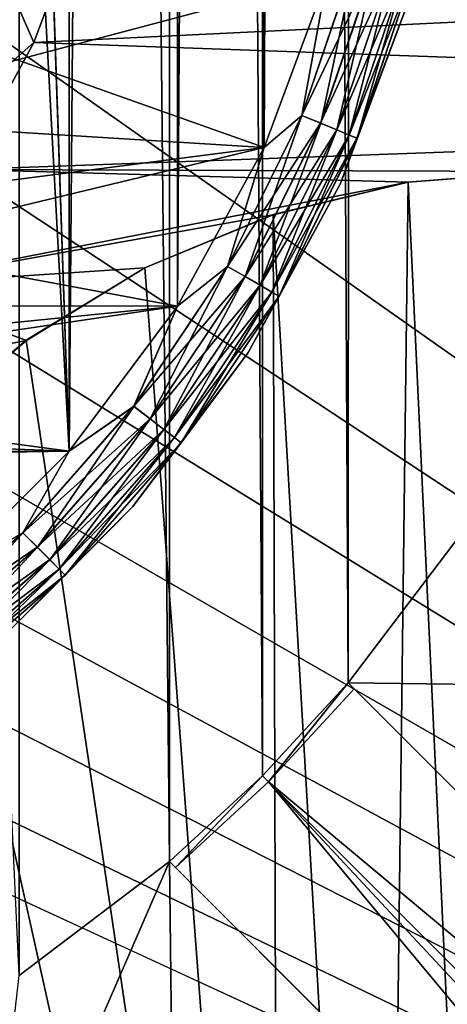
# Model space of a CAD drawing. Header units: metres. Extents: x -205 to 205, y -104 to 104.
# Tile 1051 of 1056: x 42.88 to 45.41, y -45.65 to -39.81. Entities that reach past the tile are written whole.
import ezdxf

# ---------------------------------------------------------------- set-up
doc = ezdxf.new("R2010")
doc.units = ezdxf.units.M
doc.layers.add('solid_01_2-CONSUMER_EHM_BOX_SW0001', color=7, linetype='CONTINUOUS')

msp = doc.modelspace()

# ---------------------------------------------------------------- linework, layer by layer
at = {"layer": 'solid_01_2-CONSUMER_EHM_BOX_SW0001'}
for points in [[(37.725636, -66.17981), (37.7257, 66.262611), (93.554939, 67.880234)], [(37.725636, -66.737389), (93.554939, 67.880234), (93.353928, 67.360405)], [(37.725636, -66.737389), (37.725636, -66.17981), (93.554939, 67.880234)], [(37.725636, -66.737389), (93.353928, 67.360405), (93.252739, 66.82016)], [(37.423435, -67.797455), (93.252739, 66.82016), (93.252739, 66.262589)], [(37.423435, -67.797455), (37.624447, -67.277626), (93.252739, 66.82016)], [(37.624447, -67.277626), (37.725636, -66.737389), (93.252739, 66.82016)], [(93.25267, -66.17984), (37.423435, -67.797455), (93.252739, 66.262589)], [(42.879353, 45.524483, 63.099998), (42.871197, -45.476448, 63.099998), (42.499935, -37.458599, 63.099998)], [(42.879353, 45.524483, 63.099998), (43.762951, -44.802158, 63.099998), (42.871197, -45.476448, 63.099998)], [(42.879353, 45.524483, 63.099998), (43.770988, 44.850033, 63.099998), (43.762951, -44.802158, 63.099998)], [(44.314281, -44.292835, 63.099998), (43.762951, -44.802158, 63.099998), (43.770988, 44.850033, 63.099998)], [(44.314281, -44.292835, 63.099998), (43.770988, 44.850033, 63.099998), (44.322227, 44.340611, 63.099998)], [(44.314281, -44.292835, 63.099998), (44.322227, 44.340611, 63.099998), (44.823685, -43.741573, 63.099998)], [(44.322227, 44.340611, 63.099998), (44.831532, 43.789261, 63.099998), (44.823685, -43.741573, 63.099998)], [(44.831532, 43.789261, 63.099998), (45.4981, -42.849918, 63.099998), (44.823685, -43.741573, 63.099998)], [(44.831532, 43.789261, 63.099998), (45.505791, 42.897484, 63.099998), (45.4981, -42.849918, 63.099998)], [(42.999935, -37.458599, 46), (43.169235, 42.451527, 46), (43.169193, -42.368729, 46)], [(43.169193, -42.368729, 46), (43.169235, 42.451527, 46), (43.81155, 41.592812, 46)], [(43.811512, -41.510014, 46), (43.169193, -42.368729, 46), (43.81155, 41.592812, 46)], [(43.811512, -41.510014, 46), (43.81155, 41.592812, 46), (44.324986, 40.650921, 46)], [(44.324947, -40.568127, 46), (43.811512, -41.510014, 46), (44.324986, 40.650921, 46)], [(44.324947, -40.568127, 46), (44.324986, 40.650921, 46), (44.699245, 39.643864, 46)], [(44.699207, -39.561066, 46), (44.324947, -40.568127, 46), (44.699245, 39.643864, 46)], [(42.504925, -39.73896, 75), (63.596031, -54.576706, 75), (63.600384, 4.06445, 75)], [(42.945095, -38.233341, 46), (42.999935, -37.458599, 46), (43.169193, -42.368729, 46)], [(42.945095, -38.233341, 46), (43.169193, -42.368729, 46), (42.410061, -43.127865, 46)], [(42.779396, -39.000446, 46), (42.945095, -38.233341, 46), (42.410061, -43.127865, 46)], [(42.838638, -39.669964, 13.524823), (42.959927, -39.946262, 13.5), (43.259346, -39.140614, 13.5)], [(53.257622, -39.444923, 13.5), (43.259346, -39.140614, 13.5), (42.959927, -39.946262, 13.5)], [(53.242565, -40.310528, 13.5), (53.257622, -39.444923, 13.5), (42.959927, -39.946262, 13.5)], [(44.868889, -39.433109, 47.983097), (44.699207, -39.561066, 48), (44.548119, -40.378056, 47.983097)], [(44.868889, -39.433109, 56.983097), (44.699207, -39.561066, 57), (44.548119, -40.378056, 56.983097)], [(44.868889, -39.433109, 56.983097), (44.548119, -40.378056, 56.983097), (44.985531, -39.464363, 56.933208)], [(44.868889, -39.433109, 47.983097), (44.548119, -40.378056, 47.983097), (44.985531, -39.464363, 47.933208)], [(44.869377, -39.433239, 55.017036), (44.548588, -40.37825, 55.017036), (44.699207, -39.561066, 55)], [(44.660103, -40.424442, 55.067051), (44.548588, -40.37825, 55.017036), (44.869377, -39.433239, 55.017036)], [(44.869377, -39.433239, 46.017036), (44.548588, -40.37825, 46.017036), (44.699207, -39.561066, 46)], [(44.660103, -40.424442, 46.067051), (44.548588, -40.37825, 46.017036), (44.869377, -39.433239, 46.017036)], [(44.985966, -39.464478, 55.067051), (44.660103, -40.424442, 55.067051), (44.869377, -39.433239, 55.017036)], [(44.985966, -39.464478, 46.067051), (44.660103, -40.424442, 46.067051), (44.869377, -39.433239, 46.017036)], [(44.548119, -40.378056, 56.983097), (44.659683, -40.424267, 56.933208), (44.985531, -39.464363, 56.933208)], [(44.548119, -40.378056, 47.983097), (44.659683, -40.424267, 47.933208), (44.985531, -39.464363, 47.933208)], [(44.985531, -39.464363, 56.933208), (44.659683, -40.424267, 56.933208), (45.085705, -39.491203, 56.853737)], [(44.985531, -39.464363, 47.933208), (44.659683, -40.424267, 47.933208), (45.085705, -39.491203, 47.853737)], [(44.659683, -40.424267, 56.933208), (44.755497, -40.463955, 56.853737), (45.085705, -39.491203, 56.853737)], [(44.659683, -40.424267, 47.933208), (44.755497, -40.463955, 47.853737), (45.085705, -39.491203, 47.853737)], [(44.75584, -40.464096, 55.146633), (44.660103, -40.424442, 55.067051), (44.985966, -39.464478, 55.067051)], [(44.75584, -40.464096, 46.146633), (44.660103, -40.424442, 46.067051), (44.985966, -39.464478, 46.067051)], [(45.085705, -39.491203, 56.853737), (44.755497, -40.463955, 56.853737), (45.162571, -39.511799, 56.750114)], [(45.085705, -39.491203, 47.853737), (44.755497, -40.463955, 47.853737), (45.162571, -39.511799, 47.750114)], [(44.755497, -40.463955, 56.853737), (44.829021, -40.494408, 56.750114), (45.162571, -39.511799, 56.750114)], [(44.755497, -40.463955, 47.853737), (44.829021, -40.494408, 47.750114), (45.162571, -39.511799, 47.750114)], [(45.08606, -39.491299, 55.146633), (44.75584, -40.464096, 55.146633), (44.985966, -39.464478, 55.067051)], [(45.08606, -39.491299, 46.146633), (44.75584, -40.464096, 46.146633), (44.985966, -39.464478, 46.067051)], [(44.829262, -40.494511, 55.25034), (44.75584, -40.464096, 55.146633), (45.08606, -39.491299, 55.146633)], [(44.829262, -40.494511, 46.25034), (44.75584, -40.464096, 46.146633), (45.08606, -39.491299, 46.146633)], [(45.162571, -39.511799, 56.750114), (44.829021, -40.494408, 56.750114), (45.210884, -39.524746, 56.62941)], [(45.162571, -39.511799, 47.750114), (44.829021, -40.494408, 47.750114), (45.210884, -39.524746, 47.62941)], [(45.162823, -39.511868, 55.25034), (44.829262, -40.494511, 55.25034), (45.08606, -39.491299, 55.146633)], [(45.162823, -39.511868, 46.25034), (44.829262, -40.494511, 46.25034), (45.08606, -39.491299, 46.146633)], [(44.875355, -40.513599, 55.371098), (44.829262, -40.494511, 55.25034), (45.162823, -39.511868, 55.25034)], [(44.875355, -40.513599, 46.371098), (44.829262, -40.494511, 46.25034), (45.162823, -39.511868, 46.25034)], [(45.211014, -39.52478, 55.371098), (44.875355, -40.513599, 55.371098), (45.162823, -39.511868, 55.25034)], [(45.211014, -39.52478, 46.371098), (44.875355, -40.513599, 46.371098), (45.162823, -39.511868, 46.25034)], [(41.545124, -40.397362, 48), (44.324947, -40.568127, 48), (44.699207, -39.561066, 48)], [(41.954842, -39.728798, 48), (41.545124, -40.397362, 48), (44.699207, -39.561066, 48)], [(41.545124, -40.397362, 57), (44.324947, -40.568127, 57), (44.699207, -39.561066, 57)], [(41.954842, -39.728798, 57), (41.545124, -40.397362, 57), (44.699207, -39.561066, 57)], [(44.699207, -39.561066, 55), (44.324947, -40.568127, 55), (41.954842, -39.728798, 55)], [(44.548119, -40.378056, 47.983097), (44.699207, -39.561066, 48), (44.324947, -40.568127, 48)], [(44.548119, -40.378056, 56.983097), (44.699207, -39.561066, 57), (44.324947, -40.568127, 57)], [(44.548588, -40.37825, 55.017036), (44.324947, -40.568127, 55), (44.699207, -39.561066, 55)], [(44.548588, -40.37825, 46.017036), (44.324947, -40.568127, 46), (44.699207, -39.561066, 46)], [(44.829021, -40.494408, 56.750114), (44.875229, -40.51355, 56.62941), (45.210884, -39.524746, 56.62941)], [(44.829021, -40.494408, 47.750114), (44.875229, -40.51355, 47.62941), (45.210884, -39.524746, 47.62941)], [(45.210884, -39.524746, 56.62941), (44.875229, -40.51355, 56.62941), (45.175877, -39.712463, 56.5)], [(45.210884, -39.524746, 47.62941), (44.875229, -40.51355, 47.62941), (45.175877, -39.712463, 47.5)], [(45.211014, -39.52478, 55.371098), (45.175877, -39.712463, 55.5), (44.875355, -40.513599, 55.371098)], [(45.211014, -39.52478, 46.371098), (45.175877, -39.712463, 46.5), (44.875355, -40.513599, 46.371098)], [(42.838638, -39.669964, 13.524823), (42.504322, -40.347889, 13.524823), (42.959927, -39.946262, 13.5)], [(44.324947, -40.568127, 55), (41.545124, -40.397358, 55), (41.954842, -39.728798, 55)], [(42.504925, -39.73896, 75), (42.128418, -40.429649, 75), (63.596031, -54.576706, 75)], [(44.875229, -40.51355, 56.62941), (44.776989, -40.781921, 56.5), (45.175877, -39.712463, 56.5)], [(45.175877, -39.712463, 55.5), (45.175877, -39.712463, 56.5), (44.776989, -40.781921, 56.5)], [(44.776989, -40.781921, 55.5), (45.175877, -39.712463, 55.5), (44.776989, -40.781921, 56.5)], [(44.875355, -40.513599, 55.371098), (45.175877, -39.712463, 55.5), (44.776989, -40.781921, 55.5)], [(44.875229, -40.51355, 47.62941), (44.776989, -40.781921, 47.5), (45.175877, -39.712463, 47.5)], [(45.175877, -39.712463, 46.5), (45.175877, -39.712463, 47.5), (44.776989, -40.781921, 47.5)], [(44.776989, -40.781921, 46.5), (45.175877, -39.712463, 46.5), (44.776989, -40.781921, 47.5)], [(44.875355, -40.513599, 46.371098), (45.175877, -39.712463, 46.5), (44.776989, -40.781921, 46.5)], [(42.504322, -40.347889, 13.524823), (42.549187, -40.699745, 13.5), (42.959927, -39.946262, 13.5)], [(53.242565, -40.310528, 13.5), (42.959927, -39.946262, 13.5), (42.549187, -40.699745, 13.5)], [(53.242565, -40.310528, 13.5), (42.549187, -40.699745, 13.5), (46.000008, -40.709789, 13.5)], [(44.548119, -40.378056, 47.983097), (44.324947, -40.568127, 48), (44.106754, -41.273052, 47.983097)], [(44.548119, -40.378056, 56.983097), (44.324947, -40.568127, 57), (44.106754, -41.273052, 56.983097)], [(44.548119, -40.378056, 56.983097), (44.106754, -41.273052, 56.983097), (44.659683, -40.424267, 56.933208)], [(44.548119, -40.378056, 47.983097), (44.106754, -41.273052, 47.983097), (44.659683, -40.424267, 47.933208)], [(44.548588, -40.37825, 55.017036), (44.107193, -41.273308, 55.017036), (44.324947, -40.568127, 55)], [(44.211727, -41.333656, 55.067051), (44.107193, -41.273308, 55.017036), (44.548588, -40.37825, 55.017036)], [(44.548588, -40.37825, 46.017036), (44.107193, -41.273308, 46.017036), (44.324947, -40.568127, 46)], [(44.211727, -41.333656, 46.067051), (44.107193, -41.273308, 46.017036), (44.548588, -40.37825, 46.017036)], [(44.660103, -40.424442, 55.067051), (44.211727, -41.333656, 55.067051), (44.548588, -40.37825, 55.017036)], [(44.660103, -40.424442, 46.067051), (44.211727, -41.333656, 46.067051), (44.548588, -40.37825, 46.017036)], [(44.324947, -40.568127, 55), (41.035473, -40.994141, 55), (41.545124, -40.397358, 55)], [(41.545124, -40.397362, 48), (41.035473, -40.994141, 48), (44.324947, -40.568127, 48)], [(41.545124, -40.397362, 57), (41.035473, -40.994141, 57), (44.324947, -40.568127, 57)], [(42.128418, -40.429649, 75), (41.657394, -41.059368, 75), (63.596031, -54.576706, 75)], [(44.106754, -41.273052, 56.983097), (44.211334, -41.333431, 56.933208), (44.659683, -40.424267, 56.933208)], [(44.106754, -41.273052, 47.983097), (44.211334, -41.333431, 47.933208), (44.659683, -40.424267, 47.933208)], [(44.659683, -40.424267, 56.933208), (44.211334, -41.333431, 56.933208), (44.755497, -40.463955, 56.853737)], [(44.659683, -40.424267, 47.933208), (44.211334, -41.333431, 47.933208), (44.755497, -40.463955, 47.853737)], [(44.301468, -41.385471, 55.146633), (44.211727, -41.333656, 55.067051), (44.660103, -40.424442, 55.067051)], [(44.301468, -41.385471, 46.146633), (44.211727, -41.333656, 46.067051), (44.660103, -40.424442, 46.067051)], [(44.75584, -40.464096, 55.146633), (44.301468, -41.385471, 55.146633), (44.660103, -40.424442, 55.067051)], [(44.75584, -40.464096, 46.146633), (44.301468, -41.385471, 46.146633), (44.660103, -40.424442, 46.067051)], [(44.211334, -41.333431, 56.933208), (44.301147, -41.385284, 56.853737), (44.755497, -40.463955, 56.853737)], [(44.211334, -41.333431, 47.933208), (44.301147, -41.385284, 47.853737), (44.755497, -40.463955, 47.853737)], [(44.755497, -40.463955, 56.853737), (44.301147, -41.385284, 56.853737), (44.829021, -40.494408, 56.750114)], [(44.755497, -40.463955, 47.853737), (44.301147, -41.385284, 47.853737), (44.829021, -40.494408, 47.750114)], [(44.301147, -41.385284, 56.853737), (44.370064, -41.425076, 56.750114), (44.829021, -40.494408, 56.750114)], [(44.301147, -41.385284, 47.853737), (44.370064, -41.425076, 47.750114), (44.829021, -40.494408, 47.750114)], [(44.370293, -41.425205, 55.25034), (44.301468, -41.385471, 55.146633), (44.75584, -40.464096, 55.146633)], [(44.370293, -41.425205, 46.25034), (44.301468, -41.385471, 46.146633), (44.75584, -40.464096, 46.146633)], [(44.829021, -40.494408, 56.750114), (44.370064, -41.425076, 56.750114), (44.875229, -40.51355, 56.62941)], [(44.829021, -40.494408, 47.750114), (44.370064, -41.425076, 47.750114), (44.875229, -40.51355, 47.62941)], [(44.829262, -40.494511, 55.25034), (44.370293, -41.425205, 55.25034), (44.75584, -40.464096, 55.146633)], [(44.829262, -40.494511, 46.25034), (44.370293, -41.425205, 46.25034), (44.75584, -40.464096, 46.146633)], [(44.413498, -41.45015, 55.371098), (44.370293, -41.425205, 55.25034), (44.829262, -40.494511, 55.25034)], [(44.413498, -41.45015, 46.371098), (44.370293, -41.425205, 46.25034), (44.829262, -40.494511, 46.25034)], [(44.875355, -40.513599, 55.371098), (44.413498, -41.45015, 55.371098), (44.829262, -40.494511, 55.25034)], [(44.875355, -40.513599, 46.371098), (44.413498, -41.45015, 46.371098), (44.829262, -40.494511, 46.25034)], [(40.43869, -41.503792, 48), (43.811512, -41.510014, 48), (44.324947, -40.568127, 48)], [(41.035473, -40.994141, 48), (40.43869, -41.503792, 48), (44.324947, -40.568127, 48)], [(40.43869, -41.503792, 57), (43.811512, -41.510014, 57), (44.324947, -40.568127, 57)], [(41.035473, -40.994141, 57), (40.43869, -41.503792, 57), (44.324947, -40.568127, 57)], [(44.324947, -40.568127, 55), (43.811512, -41.510014, 55), (41.035473, -40.994141, 55)], [(44.106754, -41.273052, 47.983097), (44.324947, -40.568127, 48), (43.811512, -41.510014, 48)], [(44.106754, -41.273052, 56.983097), (44.324947, -40.568127, 57), (43.811512, -41.510014, 57)], [(44.107193, -41.273308, 55.017036), (43.811512, -41.510014, 55), (44.324947, -40.568127, 55)], [(44.107193, -41.273308, 46.017036), (43.811512, -41.510014, 46), (44.324947, -40.568127, 46)], [(44.370064, -41.425076, 56.750114), (44.41338, -41.450085, 56.62941), (44.875229, -40.51355, 56.62941)], [(44.370064, -41.425076, 47.750114), (44.41338, -41.450085, 47.62941), (44.875229, -40.51355, 47.62941)], [(44.875229, -40.51355, 56.62941), (44.41338, -41.450085, 56.62941), (44.776989, -40.781921, 56.5)], [(44.875229, -40.51355, 47.62941), (44.41338, -41.450085, 47.62941), (44.776989, -40.781921, 47.5)], [(44.875355, -40.513599, 55.371098), (44.776989, -40.781921, 55.5), (44.413498, -41.45015, 55.371098)], [(44.875355, -40.513599, 46.371098), (44.776989, -40.781921, 46.5), (44.413498, -41.45015, 46.371098)], [(42.549187, -40.699745, 13.5), (42.035343, -41.386711, 13.5), (45.178738, -40.773224, 13.5)], [(42.549187, -40.699745, 13.5), (45.178738, -40.773224, 13.5), (46.000008, -40.709789, 13.5)], [(45.178673, -40.773239, 3.5), (45.737743, -52.757679, 3.5), (45.999973, -40.708607, 3.5)], [(45.178673, -40.773239, 3.5), (45.999973, -40.708607, 3.5), (45.178738, -40.773224, 13.5)], [(45.999973, -40.708607, 3.5), (46.000008, -40.709789, 13.5), (45.178738, -40.773224, 13.5)], [(42.035343, -41.386711, 13.5), (44.37804, -40.96666, 13.5), (45.178738, -40.773224, 13.5)], [(44.41338, -41.450085, 56.62941), (44.229961, -41.78373, 56.5), (44.776989, -40.781921, 56.5)], [(44.776989, -40.781921, 55.5), (44.776989, -40.781921, 56.5), (44.229961, -41.78373, 56.5)], [(44.229961, -41.78373, 55.5), (44.776989, -40.781921, 55.5), (44.229961, -41.78373, 56.5)], [(44.413498, -41.45015, 55.371098), (44.776989, -40.781921, 55.5), (44.229961, -41.78373, 55.5)], [(44.41338, -41.450085, 47.62941), (44.229961, -41.78373, 47.5), (44.776989, -40.781921, 47.5)], [(44.776989, -40.781921, 46.5), (44.776989, -40.781921, 47.5), (44.229961, -41.78373, 47.5)], [(44.229961, -41.78373, 46.5), (44.776989, -40.781921, 46.5), (44.229961, -41.78373, 47.5)], [(44.413498, -41.45015, 46.371098), (44.776989, -40.781921, 46.5), (44.229961, -41.78373, 46.5)], [(44.377594, -40.965557, 3.5), (45.035343, -52.327236, 3.5), (45.178673, -40.773239, 3.5)], [(44.377594, -40.965557, 3.5), (45.178673, -40.773239, 3.5), (44.37804, -40.96666, 13.5)], [(45.178673, -40.773239, 3.5), (45.178738, -40.773224, 13.5), (44.37804, -40.96666, 13.5)], [(45.178673, -40.773239, 3.5), (45.035343, -52.327236, 3.5), (45.737743, -52.757679, 3.5)], [(42.035343, -41.386711, 13.5), (43.61655, -41.280781, 13.5), (44.37804, -40.96666, 13.5)], [(43.616478, -41.280823, 3.5), (44.408936, -51.792233, 3.5), (44.377594, -40.965557, 3.5)], [(43.616478, -41.280823, 3.5), (44.377594, -40.965557, 3.5), (43.61655, -41.280781, 13.5)], [(44.377594, -40.965557, 3.5), (44.37804, -40.96666, 13.5), (43.61655, -41.280781, 13.5)], [(44.377594, -40.965557, 3.5), (44.408936, -51.792233, 3.5), (45.035343, -52.327236, 3.5)], [(43.811512, -41.510014, 55), (40.43869, -41.503792, 55), (41.035473, -40.994141, 55)], [(41.657394, -41.059368, 75), (41.100697, -41.616062, 75), (63.596031, -54.576706, 75)], [(42.035343, -41.386711, 13.5), (42.914818, -41.712181, 13.5), (43.61655, -41.280781, 13.5)], [(42.914059, -41.711262, 3.5), (44.408936, -51.792233, 3.5), (43.616478, -41.280823, 3.5)], [(42.914059, -41.711262, 3.5), (43.616478, -41.280823, 3.5), (42.914818, -41.712181, 13.5)], [(43.616478, -41.280823, 3.5), (43.61655, -41.280781, 13.5), (42.914818, -41.712181, 13.5)], [(44.106754, -41.273052, 47.983097), (43.811512, -41.510014, 48), (43.552349, -42.102783, 47.983097)], [(44.106754, -41.273052, 56.983097), (43.811512, -41.510014, 57), (43.552349, -42.102783, 56.983097)], [(44.106754, -41.273052, 56.983097), (43.552349, -42.102783, 56.983097), (44.211334, -41.333431, 56.933208)], [(44.106754, -41.273052, 47.983097), (43.552349, -42.102783, 47.983097), (44.211334, -41.333431, 47.933208)], [(44.107193, -41.273308, 55.017036), (43.55275, -42.103092, 55.017036), (43.811512, -41.510014, 55)], [(43.64851, -42.176571, 55.067051), (43.55275, -42.103092, 55.017036), (44.107193, -41.273308, 55.017036)], [(44.107193, -41.273308, 46.017036), (43.55275, -42.103092, 46.017036), (43.811512, -41.510014, 46)], [(43.64851, -42.176571, 46.067051), (43.55275, -42.103092, 46.017036), (44.107193, -41.273308, 46.017036)], [(44.211727, -41.333656, 55.067051), (43.64851, -42.176571, 55.067051), (44.107193, -41.273308, 55.017036)], [(44.211727, -41.333656, 46.067051), (43.64851, -42.176571, 46.067051), (44.107193, -41.273308, 46.017036)], [(42.035343, -41.386711, 13.5), (41.42804, -41.994011, 13.5), (42.914818, -41.712181, 13.5)], [(43.552349, -42.102783, 56.983097), (43.648151, -42.176296, 56.933208), (44.211334, -41.333431, 56.933208)], [(43.552349, -42.102783, 47.983097), (43.648151, -42.176296, 47.933208), (44.211334, -41.333431, 47.933208)], [(44.211334, -41.333431, 56.933208), (43.648151, -42.176296, 56.933208), (44.301147, -41.385284, 56.853737)], [(44.211334, -41.333431, 47.933208), (43.648151, -42.176296, 47.933208), (44.301147, -41.385284, 47.853737)], [(43.648151, -42.176296, 56.933208), (43.730427, -42.239429, 56.853737), (44.301147, -41.385284, 56.853737)], [(43.648151, -42.176296, 47.933208), (43.730427, -42.239429, 47.853737), (44.301147, -41.385284, 47.853737)], [(43.730721, -42.239655, 55.146633), (43.64851, -42.176571, 55.067051), (44.211727, -41.333656, 55.067051)], [(43.730721, -42.239655, 46.146633), (43.64851, -42.176571, 46.067051), (44.211727, -41.333656, 46.067051)], [(44.301147, -41.385284, 56.853737), (43.730427, -42.239429, 56.853737), (44.370064, -41.425076, 56.750114)], [(44.301147, -41.385284, 47.853737), (43.730427, -42.239429, 47.853737), (44.370064, -41.425076, 47.750114)], [(44.301468, -41.385471, 55.146633), (43.730721, -42.239655, 55.146633), (44.211727, -41.333656, 55.067051)], [(44.301468, -41.385471, 46.146633), (43.730721, -42.239655, 46.146633), (44.211727, -41.333656, 46.067051)], [(43.79377, -42.288033, 55.25034), (43.730721, -42.239655, 55.146633), (44.301468, -41.385471, 55.146633)], [(43.79377, -42.288033, 46.25034), (43.730721, -42.239655, 46.146633), (44.301468, -41.385471, 46.146633)], [(44.370293, -41.425205, 55.25034), (43.79377, -42.288033, 55.25034), (44.301468, -41.385471, 55.146633)], [(44.370293, -41.425205, 46.25034), (43.79377, -42.288033, 46.25034), (44.301468, -41.385471, 46.146633)], [(43.730427, -42.239429, 56.853737), (43.79356, -42.287872, 56.750114), (44.370064, -41.425076, 56.750114)], [(43.730427, -42.239429, 47.853737), (43.79356, -42.287872, 47.750114), (44.370064, -41.425076, 47.750114)], [(44.370064, -41.425076, 56.750114), (43.79356, -42.287872, 56.750114), (44.41338, -41.450085, 56.62941)], [(44.370064, -41.425076, 47.750114), (43.79356, -42.287872, 47.750114), (44.41338, -41.450085, 47.62941)], [(43.833347, -42.318405, 55.371098), (43.79377, -42.288033, 55.25034), (44.370293, -41.425205, 55.25034)], [(43.833347, -42.318405, 46.371098), (43.79377, -42.288033, 46.25034), (44.370293, -41.425205, 46.25034)], [(44.413498, -41.45015, 55.371098), (43.833347, -42.318405, 55.371098), (44.370293, -41.425205, 55.25034)], [(44.413498, -41.45015, 46.371098), (43.833347, -42.318405, 46.371098), (44.370293, -41.425205, 46.25034)], [(40.43869, -41.503792, 48), (39.77013, -41.913509, 48), (43.811512, -41.510014, 48)], [(40.43869, -41.503792, 57), (39.77013, -41.913509, 57), (43.811512, -41.510014, 57)], [(43.811512, -41.510014, 55), (39.77013, -41.913509, 55), (40.43869, -41.503792, 55)], [(43.79356, -42.287872, 56.750114), (43.833241, -42.318321, 56.62941), (44.41338, -41.450085, 56.62941)], [(43.79356, -42.287872, 47.750114), (43.833241, -42.318321, 47.62941), (44.41338, -41.450085, 47.62941)], [(44.41338, -41.450085, 56.62941), (43.833241, -42.318321, 56.62941), (44.229961, -41.78373, 56.5)], [(44.41338, -41.450085, 47.62941), (43.833241, -42.318321, 47.62941), (44.229961, -41.78373, 47.5)], [(44.413498, -41.45015, 55.371098), (44.229961, -41.78373, 55.5), (43.833347, -42.318405, 55.371098)], [(44.413498, -41.45015, 46.371098), (44.229961, -41.78373, 46.5), (43.833347, -42.318405, 46.371098)], [(39.04467, -42.213989, 48), (43.169193, -42.368729, 48), (43.811512, -41.510014, 48)], [(39.77013, -41.913509, 48), (39.04467, -42.213989, 48), (43.811512, -41.510014, 48)], [(39.04467, -42.213989, 57), (43.169193, -42.368729, 57), (43.811512, -41.510014, 57)], [(39.77013, -41.913509, 57), (39.04467, -42.213989, 57), (43.811512, -41.510014, 57)], [(43.811512, -41.510014, 55), (43.169193, -42.368729, 55), (39.77013, -41.913509, 55)], [(43.552349, -42.102783, 47.983097), (43.811512, -41.510014, 48), (43.169193, -42.368729, 48)], [(43.552349, -42.102783, 56.983097), (43.811512, -41.510014, 57), (43.169193, -42.368729, 57)], [(43.55275, -42.103092, 55.017036), (43.169193, -42.368729, 55), (43.811512, -41.510014, 55)], [(43.55275, -42.103092, 46.017036), (43.169193, -42.368729, 46), (43.811512, -41.510014, 46)], [(41.100697, -41.616062, 75), (40.470982, -42.087086, 75), (63.596031, -54.576706, 75)], [(41.42804, -41.994011, 13.5), (42.287666, -42.246243, 13.5), (42.914818, -41.712181, 13.5)], [(42.287636, -42.246273, 3.5), (44.408936, -51.792233, 3.5), (42.914059, -41.711262, 3.5)], [(42.287636, -42.246273, 3.5), (42.914059, -41.711262, 3.5), (42.287666, -42.246243, 13.5)], [(42.914059, -41.711262, 3.5), (42.914818, -41.712181, 13.5), (42.287666, -42.246243, 13.5)], [(43.833241, -42.318321, 56.62941), (43.545929, -42.697487, 56.5), (44.229961, -41.78373, 56.5)], [(44.229961, -41.78373, 55.5), (44.229961, -41.78373, 56.5), (43.545929, -42.697487, 56.5)], [(43.545929, -42.697487, 55.5), (44.229961, -41.78373, 55.5), (43.545929, -42.697487, 56.5)], [(43.833347, -42.318405, 55.371098), (44.229961, -41.78373, 55.5), (43.545929, -42.697487, 55.5)], [(43.833241, -42.318321, 47.62941), (43.545929, -42.697487, 47.5), (44.229961, -41.78373, 47.5)], [(44.229961, -41.78373, 46.5), (44.229961, -41.78373, 47.5), (43.545929, -42.697487, 47.5)], [(43.545929, -42.697487, 46.5), (44.229961, -41.78373, 46.5), (43.545929, -42.697487, 47.5)], [(43.833347, -42.318405, 46.371098), (44.229961, -41.78373, 46.5), (43.545929, -42.697487, 46.5)], [(43.169193, -42.368729, 55), (39.04467, -42.213989, 55), (39.77013, -41.913509, 55)], [(40.470982, -42.087086, 75), (39.780289, -42.463593, 75), (63.596031, -54.576706, 75)], [(43.552349, -42.102783, 47.983097), (43.169193, -42.368729, 48), (42.894379, -42.85305, 47.983097)], [(43.552349, -42.102783, 56.983097), (43.169193, -42.368729, 57), (42.894379, -42.85305, 56.983097)], [(43.552349, -42.102783, 56.983097), (42.894379, -42.85305, 56.983097), (43.648151, -42.176296, 56.933208)], [(43.552349, -42.102783, 47.983097), (42.894379, -42.85305, 47.983097), (43.648151, -42.176296, 47.933208)], [(43.55275, -42.103092, 55.017036), (42.894737, -42.853409, 55.017036), (43.169193, -42.368729, 55)], [(42.980087, -42.938759, 55.067051), (42.894737, -42.853409, 55.017036), (43.55275, -42.103092, 55.017036)], [(43.55275, -42.103092, 46.017036), (42.894737, -42.853409, 46.017036), (43.169193, -42.368729, 46)], [(42.980087, -42.938759, 46.067051), (42.894737, -42.853409, 46.017036), (43.55275, -42.103092, 46.017036)], [(43.64851, -42.176571, 55.067051), (42.980087, -42.938759, 55.067051), (43.55275, -42.103092, 55.017036)], [(43.64851, -42.176571, 46.067051), (42.980087, -42.938759, 46.067051), (43.55275, -42.103092, 46.017036)], [(42.894379, -42.85305, 56.983097), (42.979767, -42.938438, 56.933208), (43.648151, -42.176296, 56.933208)], [(42.894379, -42.85305, 47.983097), (42.979767, -42.938438, 47.933208), (43.648151, -42.176296, 47.933208)], [(43.648151, -42.176296, 56.933208), (42.979767, -42.938438, 56.933208), (43.730427, -42.239429, 56.853737)], [(43.648151, -42.176296, 47.933208), (42.979767, -42.938438, 47.933208), (43.730427, -42.239429, 47.853737)], [(43.053364, -43.012032, 55.146633), (42.980087, -42.938759, 55.067051), (43.64851, -42.176571, 55.067051)], [(43.053364, -43.012032, 46.146633), (42.980087, -42.938759, 46.067051), (43.64851, -42.176571, 46.067051)], [(43.730721, -42.239655, 55.146633), (43.053364, -43.012032, 55.146633), (43.64851, -42.176571, 55.067051)], [(43.730721, -42.239655, 46.146633), (43.053364, -43.012032, 46.146633), (43.64851, -42.176571, 46.067051)], [(39.04467, -42.213989, 48), (38.282253, -42.397018, 48), (43.169193, -42.368729, 48)], [(39.04467, -42.213989, 57), (38.282253, -42.397018, 57), (43.169193, -42.368729, 57)], [(43.169193, -42.368729, 55), (38.282253, -42.397018, 55), (39.04467, -42.213989, 55)], [(42.287636, -42.246273, 3.5), (42.287617, -49.67091, 3.5), (44.408936, -51.792233, 3.5)], [(42.979767, -42.938438, 56.933208), (43.053101, -43.011772, 56.853737), (43.730427, -42.239429, 56.853737)], [(42.979767, -42.938438, 47.933208), (43.053101, -43.011772, 47.853737), (43.730427, -42.239429, 47.853737)], [(43.730427, -42.239429, 56.853737), (43.053101, -43.011772, 56.853737), (43.79356, -42.287872, 56.750114)], [(43.730427, -42.239429, 47.853737), (43.053101, -43.011772, 47.853737), (43.79356, -42.287872, 47.750114)], [(43.109558, -43.068226, 55.25034), (43.053364, -43.012032, 55.146633), (43.730721, -42.239655, 55.146633)], [(43.109558, -43.068226, 46.25034), (43.053364, -43.012032, 46.146633), (43.730721, -42.239655, 46.146633)], [(43.79377, -42.288033, 55.25034), (43.109558, -43.068226, 55.25034), (43.730721, -42.239655, 55.146633)], [(43.79377, -42.288033, 46.25034), (43.109558, -43.068226, 46.25034), (43.730721, -42.239655, 46.146633)], [(43.053101, -43.011772, 56.853737), (43.109371, -43.068043, 56.750114), (43.79356, -42.287872, 56.750114)], [(43.053101, -43.011772, 47.853737), (43.109371, -43.068043, 47.750114), (43.79356, -42.287872, 47.750114)], [(43.79356, -42.287872, 56.750114), (43.109371, -43.068043, 56.750114), (43.833241, -42.318321, 56.62941)], [(43.79356, -42.287872, 47.750114), (43.109371, -43.068043, 47.750114), (43.833241, -42.318321, 47.62941)], [(43.109371, -43.068043, 56.750114), (43.144737, -43.103409, 56.62941), (43.833241, -42.318321, 56.62941)], [(43.109371, -43.068043, 47.750114), (43.144737, -43.103409, 47.62941), (43.833241, -42.318321, 47.62941)], [(43.144833, -43.103504, 55.371098), (43.109558, -43.068226, 55.25034), (43.79377, -42.288033, 55.25034)], [(43.144833, -43.103504, 46.371098), (43.109558, -43.068226, 46.25034), (43.79377, -42.288033, 46.25034)], [(43.833241, -42.318321, 56.62941), (43.144737, -43.103409, 56.62941), (43.545929, -42.697487, 56.5)], [(43.833241, -42.318321, 47.62941), (43.144737, -43.103409, 47.62941), (43.545929, -42.697487, 47.5)], [(43.833347, -42.318405, 55.371098), (43.144833, -43.103504, 55.371098), (43.79377, -42.288033, 55.25034)], [(43.833347, -42.318405, 46.371098), (43.144833, -43.103504, 46.371098), (43.79377, -42.288033, 46.25034)], [(43.833347, -42.318405, 55.371098), (43.545929, -42.697487, 55.5), (43.144833, -43.103504, 55.371098)], [(43.833347, -42.318405, 46.371098), (43.545929, -42.697487, 46.5), (43.144833, -43.103504, 46.371098)], [(37.499931, -42.458599, 48), (42.410061, -43.127865, 48), (43.169193, -42.368729, 48)], [(38.282253, -42.397018, 48), (37.499931, -42.458599, 48), (43.169193, -42.368729, 48)], [(37.499931, -42.458599, 57), (42.410061, -43.127865, 57), (43.169193, -42.368729, 57)], [(38.282253, -42.397018, 57), (37.499931, -42.458599, 57), (43.169193, -42.368729, 57)], [(43.169193, -42.368729, 55), (42.410061, -43.127865, 55), (38.282253, -42.397018, 55)], [(42.894379, -42.85305, 47.983097), (43.169193, -42.368729, 48), (42.410061, -43.127865, 48)], [(42.894379, -42.85305, 56.983097), (43.169193, -42.368729, 57), (42.410061, -43.127865, 57)], [(42.894737, -42.853409, 55.017036), (42.410061, -43.127865, 55), (43.169193, -42.368729, 55)], [(42.894737, -42.853409, 46.017036), (42.410061, -43.127865, 46), (43.169193, -42.368729, 46)], [(39.780289, -42.463593, 75), (39.041775, -42.73806, 75), (63.596031, -54.576706, 75)], [(43.144737, -43.103409, 56.62941), (42.738815, -43.504597, 56.5), (43.545929, -42.697487, 56.5)], [(43.545929, -42.697487, 55.5), (43.545929, -42.697487, 56.5), (42.738815, -43.504597, 56.5)], [(42.738815, -43.504597, 55.5), (43.545929, -42.697487, 55.5), (42.738815, -43.504597, 56.5)], [(43.144833, -43.103504, 55.371098), (43.545929, -42.697487, 55.5), (42.738815, -43.504597, 55.5)], [(43.144737, -43.103409, 47.62941), (42.738815, -43.504597, 47.5), (43.545929, -42.697487, 47.5)], [(43.545929, -42.697487, 46.5), (43.545929, -42.697487, 47.5), (42.738815, -43.504597, 47.5)], [(42.738815, -43.504597, 46.5), (43.545929, -42.697487, 46.5), (42.738815, -43.504597, 47.5)], [(43.144833, -43.103504, 46.371098), (43.545929, -42.697487, 46.5), (42.738815, -43.504597, 46.5)], [(39.041775, -42.73806, 75), (38.274673, -42.903759, 75), (63.596031, -54.576706, 75)], [(38.274673, -42.903759, 75), (-63.60397, -54.56757, 75), (63.596031, -54.576706, 75)], [(42.894379, -42.85305, 47.983097), (42.410061, -43.127865, 48), (42.144112, -43.511017, 47.983097)], [(42.894379, -42.85305, 56.983097), (42.410061, -43.127865, 57), (42.144112, -43.511017, 56.983097)], [(42.894379, -42.85305, 56.983097), (42.144112, -43.511017, 56.983097), (42.979767, -42.938438, 56.933208)], [(42.894379, -42.85305, 47.983097), (42.144112, -43.511017, 47.983097), (42.979767, -42.938438, 47.933208)], [(42.894737, -42.853409, 55.017036), (42.144421, -43.511417, 55.017036), (42.410061, -43.127865, 55)], [(42.217899, -43.607178, 55.067051), (42.144421, -43.511417, 55.017036), (42.894737, -42.853409, 55.017036)], [(42.894737, -42.853409, 46.017036), (42.144421, -43.511417, 46.017036), (42.410061, -43.127865, 46)], [(42.217899, -43.607178, 46.067051), (42.144421, -43.511417, 46.017036), (42.894737, -42.853409, 46.017036)], [(42.980087, -42.938759, 55.067051), (42.217899, -43.607178, 55.067051), (42.894737, -42.853409, 55.017036)], [(42.980087, -42.938759, 46.067051), (42.217899, -43.607178, 46.067051), (42.894737, -42.853409, 46.017036)], [(45.4981, -42.849918, 63.099998), (44.823685, -43.741573, 69.5), (44.823685, -43.741573, 63.099998)], [(45.4981, -42.849918, 63.099998), (45.4981, -42.849918, 69.5), (44.823685, -43.741573, 69.5)], [(46.690266, -43.764919, 69.5), (44.823685, -43.741573, 69.5), (45.4981, -42.849918, 69.5)], [(42.144112, -43.511017, 56.983097), (42.217625, -43.606819, 56.933208), (42.979767, -42.938438, 56.933208)], [(42.144112, -43.511017, 47.983097), (42.217625, -43.606819, 47.933208), (42.979767, -42.938438, 47.933208)], [(42.979767, -42.938438, 56.933208), (42.217625, -43.606819, 56.933208), (43.053101, -43.011772, 56.853737)], [(42.979767, -42.938438, 47.933208), (42.217625, -43.606819, 47.933208), (43.053101, -43.011772, 47.853737)], [(42.280983, -43.689392, 55.146633), (42.217899, -43.607178, 55.067051), (42.980087, -42.938759, 55.067051)], [(42.280983, -43.689392, 46.146633), (42.217899, -43.607178, 46.067051), (42.980087, -42.938759, 46.067051)], [(43.053364, -43.012032, 55.146633), (42.280983, -43.689392, 55.146633), (42.980087, -42.938759, 55.067051)], [(43.053364, -43.012032, 46.146633), (42.280983, -43.689392, 46.146633), (42.980087, -42.938759, 46.067051)], [(42.217625, -43.606819, 56.933208), (42.280758, -43.689098, 56.853737), (43.053101, -43.011772, 56.853737)], [(42.217625, -43.606819, 47.933208), (42.280758, -43.689098, 47.853737), (43.053101, -43.011772, 47.853737)], [(43.053101, -43.011772, 56.853737), (42.280758, -43.689098, 56.853737), (43.109371, -43.068043, 56.750114)], [(43.053101, -43.011772, 47.853737), (42.280758, -43.689098, 47.853737), (43.109371, -43.068043, 47.750114)], [(42.329361, -43.752438, 55.25034), (42.280983, -43.689392, 55.146633), (43.053364, -43.012032, 55.146633)], [(42.329361, -43.752438, 46.25034), (42.280983, -43.689392, 46.146633), (43.053364, -43.012032, 46.146633)], [(43.109558, -43.068226, 55.25034), (42.329361, -43.752438, 55.25034), (43.053364, -43.012032, 55.146633)], [(43.109558, -43.068226, 46.25034), (42.329361, -43.752438, 46.25034), (43.053364, -43.012032, 46.146633)], [(42.280758, -43.689098, 56.853737), (42.329205, -43.752232, 56.750114), (43.109371, -43.068043, 56.750114)], [(42.280758, -43.689098, 47.853737), (42.329205, -43.752232, 47.750114), (43.109371, -43.068043, 47.750114)], [(43.109371, -43.068043, 56.750114), (42.329205, -43.752232, 56.750114), (43.144737, -43.103409, 56.62941)], [(43.109371, -43.068043, 47.750114), (42.329205, -43.752232, 47.750114), (43.144737, -43.103409, 47.62941)], [(42.359734, -43.792019, 55.371098), (42.329361, -43.752438, 55.25034), (43.109558, -43.068226, 55.25034)], [(42.359734, -43.792019, 46.371098), (42.329361, -43.752438, 46.25034), (43.109558, -43.068226, 46.25034)], [(43.144833, -43.103504, 55.371098), (42.359734, -43.792019, 55.371098), (43.109558, -43.068226, 55.25034)], [(43.144833, -43.103504, 46.371098), (42.359734, -43.792019, 46.371098), (43.109558, -43.068226, 46.25034)], [(42.329205, -43.752232, 56.750114), (42.35965, -43.791912, 56.62941), (43.144737, -43.103409, 56.62941)], [(42.329205, -43.752232, 47.750114), (42.35965, -43.791912, 47.62941), (43.144737, -43.103409, 47.62941)], [(43.144737, -43.103409, 56.62941), (42.35965, -43.791912, 56.62941), (42.738815, -43.504597, 56.5)], [(43.144737, -43.103409, 47.62941), (42.35965, -43.791912, 47.62941), (42.738815, -43.504597, 47.5)], [(43.144833, -43.103504, 55.371098), (42.738815, -43.504597, 55.5), (42.359734, -43.792019, 55.371098)], [(43.144833, -43.103504, 46.371098), (42.738815, -43.504597, 46.5), (42.359734, -43.792019, 46.371098)], [(44.349907, -44.328465, 63.120499), (44.314281, -44.292835, 63.099998), (44.823685, -43.741573, 63.099998)], [(44.349907, -44.328465, 63.120499), (44.823685, -43.741573, 63.099998), (44.859421, -43.777313, 63.120499)], [(44.349907, -44.328465, 63.120499), (44.859421, -43.777313, 63.120499), (50.787075, -49.705818, 65.447258)], [(45.887135, -44.80518, 69.5), (44.823685, -43.741573, 63.099998), (44.823685, -43.741573, 69.5)], [(46.690266, -43.764919, 69.5), (45.887135, -44.80518, 69.5), (44.823685, -43.741573, 69.5)], [(44.859421, -43.777313, 63.120499), (44.823685, -43.741573, 63.099998), (45.887135, -44.80518, 69.5)], [(50.787075, -49.705818, 65.447258), (44.859421, -43.777313, 63.120499), (45.887135, -44.80518, 69.5)], [(43.762951, -44.802158, 63.099998), (44.314281, -44.292835, 63.099998), (43.798683, -44.837898, 63.120499)], [(44.349907, -44.328465, 63.120499), (43.798683, -44.837898, 63.120499), (44.314281, -44.292835, 63.099998)], [(44.349907, -44.328465, 63.120499), (49.672161, -50.712219, 65.42598), (43.798683, -44.837898, 63.120499)], [(44.349907, -44.328465, 63.120499), (58.767025, -59.808388, 69), (49.672161, -50.712219, 65.42598)], [(44.349907, -44.328465, 63.120499), (59.303871, -59.284576, 69), (58.767025, -59.808388, 69)], [(44.349907, -44.328465, 63.120499), (50.787075, -49.705818, 65.447258), (59.303871, -59.284576, 69)], [(42.657833, -47.341644, 69.5), (42.871197, -45.476448, 69.5), (43.762951, -44.802158, 69.5)], [(43.786026, -46.668743, 69.5), (42.657833, -47.341644, 69.5), (43.762951, -44.802158, 69.5)], [(43.762951, -44.802158, 63.099998), (43.762951, -44.802158, 69.5), (42.871197, -45.476448, 69.5)], [(42.871197, -45.476448, 63.099998), (43.762951, -44.802158, 63.099998), (42.871197, -45.476448, 69.5)], [(44.826401, -45.865761, 69.5), (43.762951, -44.802158, 69.5), (43.798683, -44.837898, 63.120499)], [(43.762951, -44.802158, 63.099998), (43.798683, -44.837898, 63.120499), (43.762951, -44.802158, 69.5)], [(43.786026, -46.668743, 69.5), (43.762951, -44.802158, 69.5), (44.826401, -45.865761, 69.5)], [(44.826401, -45.865761, 69.5), (43.798683, -44.837898, 63.120499), (49.672161, -50.712219, 65.42598)]]:
    msp.add_3dface(points, dxfattribs=at)

doc.saveas('drawing.dxf')
